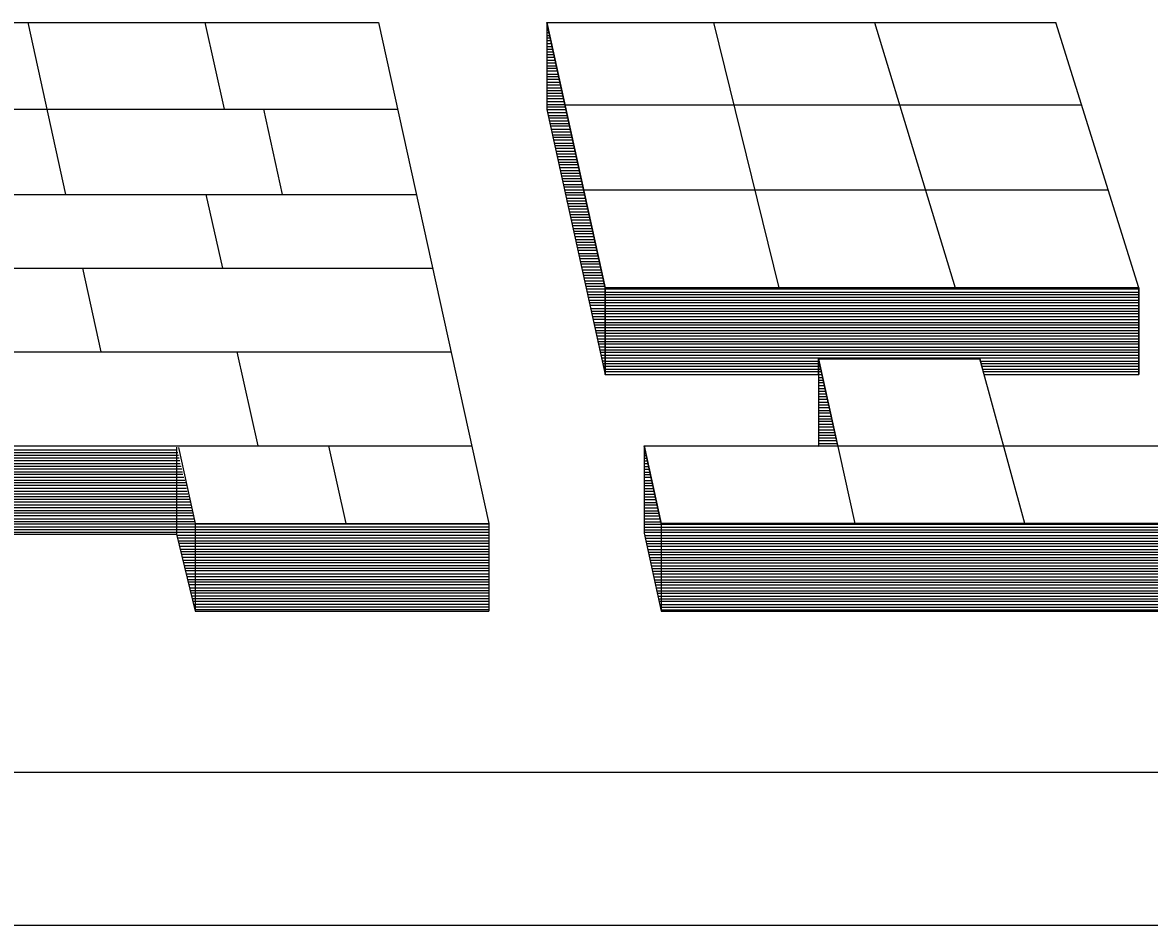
# Model space of a CAD drawing. Extents: x 0 to 320, y -4 to 473.
# Drawn here: x 31.7482 to 32.1529, y 0.9879 to 1.312 of the extents above; entities that cross this region are included whole.
import ezdxf

# ---------------------------------------------------------------- set-up
doc = ezdxf.new("R2010")
doc.units = 0
doc.layers.add('Level 25', color=7, linetype='Continuous')

msp = doc.modelspace()

# ---------------------------------------------------------------- linework, layer by layer
at = {"layer": 'Level 25'}
for p, q in [((31.63374, 1.31198), (31.87611, 1.31198)), ((31.75011, 1.31198), (31.76361, 1.25023)), ((31.81374, 1.31198), (31.82061, 1.28085)), ((31.87611, 1.31198), (31.91574, 1.1321)), ((31.93649, 1.31198), (31.95749, 1.21673)), ((31.93649, 1.31198), (31.93649, 1.28073)), ((31.93649, 1.31198), (32.11924, 1.31198)), ((31.93649, 1.31135), (31.93661, 1.31135)), ((31.99636, 1.31198), (32.01986, 1.21673)), ((32.05424, 1.31198), (32.08311, 1.21673)), ((32.14911, 1.21673), (32.11924, 1.31198)), ((31.93649, 1.31048), (31.93686, 1.31048)), ((31.93649, 1.30948), (31.93711, 1.30948)), ((31.93649, 1.30835), (31.93736, 1.30835)), ((31.93649, 1.30735), (31.93749, 1.30735)), ((31.93649, 1.30648), (31.93774, 1.30648)), ((31.93649, 1.30548), (31.93799, 1.30548)), ((31.93649, 1.30448), (31.93811, 1.30448)), ((31.93649, 1.30335), (31.93849, 1.30335)), ((31.93649, 1.30248), (31.93861, 1.30248)), ((31.93649, 1.30148), (31.93886, 1.30148)), ((31.93649, 1.30048), (31.93899, 1.30048)), ((31.93649, 1.2996), (31.93924, 1.2996)), ((31.93649, 1.29848), (31.93949, 1.29848)), ((31.93649, 1.29748), (31.93961, 1.29748)), ((31.93649, 1.29648), (31.93999, 1.29648)), ((31.93649, 1.2956), (31.94011, 1.2956)), ((31.93649, 1.2946), (31.94036, 1.2946)), ((31.93649, 1.29348), (31.94061, 1.29348)), ((31.93649, 1.2926), (31.94074, 1.2926)), ((31.93649, 1.2916), (31.94099, 1.2916)), ((31.93649, 1.2906), (31.94124, 1.2906)), ((31.93649, 1.2896), (31.94149, 1.2896)), ((31.93649, 1.2886), (31.94161, 1.2886)), ((31.93649, 1.2876), (31.94186, 1.2876)), ((31.93649, 1.2866), (31.94211, 1.2866)), ((31.93649, 1.28573), (31.94224, 1.28573)), ((31.93649, 1.28473), (31.94261, 1.28473)), ((31.93649, 1.2836), (31.94274, 1.2836)), ((30.85861, 1.28085), (31.88299, 1.28085)), ((31.83474, 1.28085), (31.84149, 1.25023)), ((31.93649, 1.2826), (31.94299, 1.2826)), ((31.93649, 1.28173), (31.94311, 1.28173)), ((31.93649, 1.28073), (31.95749, 1.1856)), ((31.93649, 1.28073), (31.94336, 1.28073)), ((31.93674, 1.27973), (31.94361, 1.27973)), ((31.94299, 1.28248), (32.12849, 1.28248)), ((31.93686, 1.2786), (31.94374, 1.2786)), ((31.93724, 1.27773), (31.94411, 1.27773)), ((31.93736, 1.27673), (31.94436, 1.27673)), ((31.93761, 1.27573), (31.94449, 1.27573)), ((31.93786, 1.27485), (31.94474, 1.27485)), ((31.93799, 1.27373), (31.94486, 1.27373)), ((31.93824, 1.27273), (31.94511, 1.27273)), ((31.93849, 1.27173), (31.94536, 1.27173)), ((31.93874, 1.27085), (31.94561, 1.27085)), ((31.93899, 1.26985), (31.94586, 1.26985)), ((31.93911, 1.26873), (31.94599, 1.26873)), ((31.93936, 1.26785), (31.94624, 1.26785)), ((31.93949, 1.26685), (31.94636, 1.26685)), ((31.93986, 1.26585), (31.94674, 1.26585)), ((31.93999, 1.26485), (31.94686, 1.26485)), ((31.94024, 1.26385), (31.94711, 1.26385)), ((31.94049, 1.26285), (31.94736, 1.26285)), ((31.94061, 1.26185), (31.94749, 1.26185)), ((31.94086, 1.26098), (31.94774, 1.26098)), ((31.94099, 1.25998), (31.94811, 1.25998)), ((31.94136, 1.25885), (31.94824, 1.25885)), ((31.94149, 1.25785), (31.94849, 1.25785)), ((31.94174, 1.25698), (31.94861, 1.25698)), ((31.94199, 1.25598), (31.94886, 1.25598)), ((31.94211, 1.25498), (31.94899, 1.25498)), ((31.94236, 1.25385), (31.94924, 1.25385)), ((31.94274, 1.25298), (31.94961, 1.25298)), ((31.94286, 1.25198), (31.94974, 1.25198)), ((31.94311, 1.25098), (31.94999, 1.25098)), ((31.94974, 1.25198), (32.13811, 1.25198)), ((30.84674, 1.25023), (31.88974, 1.25023)), ((31.81411, 1.25023), (31.81999, 1.22385)), ((31.94324, 1.2501), (31.95011, 1.2501)), ((31.94349, 1.24898), (31.95036, 1.24898)), ((31.94361, 1.24798), (31.95049, 1.24798)), ((31.94399, 1.24698), (31.95086, 1.24698)), ((31.94424, 1.2461), (31.95111, 1.2461)), ((31.94436, 1.2451), (31.95124, 1.2451)), ((31.94461, 1.24398), (31.95149, 1.24398)), ((31.94474, 1.2431), (31.95174, 1.2431)), ((31.94499, 1.2421), (31.95186, 1.2421)), ((31.94511, 1.2411), (31.95224, 1.2411)), ((31.94549, 1.2401), (31.95236, 1.2401)), ((31.94574, 1.2391), (31.95261, 1.2391)), ((31.94586, 1.2381), (31.95274, 1.2381)), ((31.94611, 1.2371), (31.95299, 1.2371)), ((31.94636, 1.23623), (31.95324, 1.23623)), ((31.94649, 1.23523), (31.95336, 1.23523)), ((31.94686, 1.2341), (31.95374, 1.2341)), ((31.94699, 1.2331), (31.95386, 1.2331)), ((31.94724, 1.23223), (31.95411, 1.23223)), ((31.94736, 1.23123), (31.95424, 1.23123)), ((31.94761, 1.23023), (31.95449, 1.23023)), ((31.94786, 1.2291), (31.95474, 1.2291)), ((31.94811, 1.22823), (31.95499, 1.22823)), ((31.94836, 1.22723), (31.95524, 1.22723)), ((31.94849, 1.22623), (31.95549, 1.22623)), ((30.83624, 1.22385), (31.89549, 1.22385)), ((31.76974, 1.22385), (31.77636, 1.19373)), ((31.94874, 1.22535), (31.95561, 1.22535)), ((31.94886, 1.22423), (31.95586, 1.22423)), ((31.94911, 1.22323), (31.95599, 1.22323)), ((31.94949, 1.22223), (31.95636, 1.22223)), ((31.94961, 1.22135), (31.95649, 1.22135)), ((31.94986, 1.22035), (31.95674, 1.22035)), ((31.95011, 1.21923), (31.95699, 1.21923)), ((31.95024, 1.21835), (31.95711, 1.21835)), ((31.95049, 1.21735), (31.95736, 1.21735)), ((31.95061, 1.21635), (31.95749, 1.21635)), ((31.95099, 1.21535), (31.95749, 1.21535)), ((31.95111, 1.21435), (31.95749, 1.21435)), ((31.95749, 1.21673), (32.14911, 1.21673)), ((31.95749, 1.21635), (32.14911, 1.21635)), ((31.95749, 1.21523), (32.14911, 1.21523)), ((31.95749, 1.21435), (32.14911, 1.21435)), ((32.14911, 1.21673), (32.14911, 1.1856)), ((31.95136, 1.21335), (31.95749, 1.21335)), ((31.95161, 1.21235), (31.95749, 1.21235)), ((31.95174, 1.21148), (31.95749, 1.21148)), ((31.95199, 1.21048), (31.95749, 1.21048)), ((31.95749, 1.21335), (32.14911, 1.21335)), ((31.95749, 1.21235), (32.14911, 1.21235)), ((31.95749, 1.21148), (32.14911, 1.21148)), ((31.95749, 1.21035), (32.14911, 1.21035)), ((31.95224, 1.20935), (31.95749, 1.20935)), ((31.95249, 1.20835), (31.95749, 1.20835)), ((31.95261, 1.20748), (31.95749, 1.20748)), ((31.95286, 1.20648), (31.95749, 1.20648)), ((31.95749, 1.20935), (32.14911, 1.20935)), ((31.95749, 1.20835), (32.14911, 1.20835)), ((31.95749, 1.20748), (32.14911, 1.20748)), ((31.95749, 1.20648), (32.14911, 1.20648)), ((31.95311, 1.20548), (31.95749, 1.20548)), ((31.95324, 1.20435), (31.95749, 1.20435)), ((31.95361, 1.20348), (31.95749, 1.20348)), ((31.95374, 1.20248), (31.95749, 1.20248)), ((31.95749, 1.20535), (32.14911, 1.20535)), ((31.95749, 1.20435), (32.14911, 1.20435)), ((31.95749, 1.20348), (32.14911, 1.20348)), ((31.95749, 1.20248), (32.14911, 1.20248)), ((31.95399, 1.20148), (31.95749, 1.20148)), ((31.95424, 1.2006), (31.95749, 1.2006)), ((31.95436, 1.19948), (31.95749, 1.19948)), ((31.95461, 1.19848), (31.95749, 1.19848)), ((31.95749, 1.20148), (32.14911, 1.20148)), ((31.95749, 1.20048), (32.14911, 1.20048)), ((31.95749, 1.19948), (32.14911, 1.19948)), ((31.95749, 1.19848), (32.14911, 1.19848)), ((31.95474, 1.19748), (31.95749, 1.19748)), ((31.95511, 1.1966), (31.95749, 1.1966)), ((31.95524, 1.1956), (31.95749, 1.1956)), ((31.95549, 1.19448), (31.95749, 1.19448)), ((31.95749, 1.19748), (32.14911, 1.19748)), ((31.95749, 1.1966), (32.14911, 1.1966)), ((31.95749, 1.19548), (32.14911, 1.19548)), ((31.95749, 1.19448), (32.14911, 1.19448)), ((30.82436, 1.19373), (31.90224, 1.19373)), ((31.82524, 1.19373), (31.83274, 1.15998)), ((31.95574, 1.1936), (31.95749, 1.1936)), ((31.95586, 1.1926), (31.95749, 1.1926)), ((31.95611, 1.1916), (31.95749, 1.1916)), ((31.95636, 1.1906), (31.95749, 1.1906)), ((31.95749, 1.1936), (32.14911, 1.1936)), ((31.95749, 1.1926), (32.14911, 1.1926)), ((31.95749, 1.1916), (32.14911, 1.1916)), ((31.95749, 1.19048), (32.03411, 1.19048)), ((32.03411, 1.19123), (32.09199, 1.19123)), ((32.03411, 1.19123), (32.04711, 1.1321)), ((32.03411, 1.19123), (32.03411, 1.15985)), ((32.03411, 1.19048), (32.03424, 1.19048)), ((32.10811, 1.1321), (32.09199, 1.19123)), ((32.09211, 1.19048), (32.14911, 1.19048)), ((31.95661, 1.1896), (31.95749, 1.1896)), ((31.95674, 1.1886), (31.95749, 1.1886)), ((31.95699, 1.1876), (31.95749, 1.1876)), ((31.95724, 1.18673), (31.95749, 1.18673)), ((31.95736, 1.18573), (31.95749, 1.18573)), ((31.95749, 1.1896), (32.03411, 1.1896)), ((31.95749, 1.1886), (32.03411, 1.1886)), ((31.95749, 1.1876), (32.03411, 1.1876)), ((31.95749, 1.18673), (32.03411, 1.18673)), ((32.03411, 1.1896), (32.03436, 1.1896)), ((32.03411, 1.1886), (32.03474, 1.1886)), ((32.03411, 1.1876), (32.03486, 1.1876)), ((32.03411, 1.18673), (32.03511, 1.18673)), ((32.09249, 1.1896), (32.14911, 1.1896)), ((32.09274, 1.1886), (32.14911, 1.1886)), ((32.09299, 1.1876), (32.14911, 1.1876)), ((32.09324, 1.18673), (32.14911, 1.18673)), ((31.95749, 1.1856), (32.03411, 1.1856)), ((31.95749, 1.1856), (32.03411, 1.1856)), ((32.03411, 1.1856), (32.03536, 1.1856)), ((32.03411, 1.1846), (32.03549, 1.1846)), ((32.03411, 1.1836), (32.03574, 1.1836)), ((32.03411, 1.18273), (32.03599, 1.18273)), ((32.03411, 1.18173), (32.03624, 1.18173)), ((32.09349, 1.1856), (32.14911, 1.1856)), ((32.09349, 1.1856), (32.14911, 1.1856)), ((32.03411, 1.1806), (32.03636, 1.1806)), ((32.03411, 1.1796), (32.03661, 1.1796)), ((32.03411, 1.17873), (32.03686, 1.17873)), ((32.03411, 1.17773), (32.03699, 1.17773)), ((32.03411, 1.17673), (32.03736, 1.17673)), ((32.03411, 1.17573), (32.03761, 1.17573)), ((32.03411, 1.17473), (32.03774, 1.17473)), ((32.03411, 1.17373), (32.03799, 1.17373)), ((32.03411, 1.17273), (32.03811, 1.17273)), ((32.03411, 1.17185), (32.03836, 1.17185)), ((32.03411, 1.17073), (32.03849, 1.17073)), ((32.03411, 1.16973), (32.03886, 1.16973)), ((32.03411, 1.16885), (32.03911, 1.16885)), ((32.03411, 1.16785), (32.03924, 1.16785)), ((32.03411, 1.16685), (32.03949, 1.16685)), ((32.03411, 1.16573), (32.03961, 1.16573)), ((32.03411, 1.16485), (32.03986, 1.16485)), ((32.03411, 1.16385), (32.04011, 1.16385)), ((32.03411, 1.16285), (32.04036, 1.16285)), ((32.03411, 1.16198), (32.04061, 1.16198)), ((30.81111, 1.15998), (31.90974, 1.15998)), ((31.70849, 1.1586), (31.80374, 1.1586)), ((31.70861, 1.1576), (31.80399, 1.1576)), ((31.80349, 1.1596), (31.80349, 1.12835)), ((31.80424, 1.15948), (31.81024, 1.1321)), ((31.85811, 1.15998), (31.86436, 1.1321)), ((31.97149, 1.15998), (32.16299, 1.15998)), ((31.97149, 1.15998), (31.97761, 1.1321)), ((31.97149, 1.15998), (31.97149, 1.12873)), ((31.97149, 1.1596), (31.97161, 1.1596)), ((31.97149, 1.1586), (31.97186, 1.1586)), ((31.97149, 1.15748), (31.97199, 1.15748)), ((32.03411, 1.16085), (32.04074, 1.16085)), ((31.70886, 1.15673), (31.80424, 1.15673)), ((31.70899, 1.15573), (31.80449, 1.15573)), ((31.70911, 1.15473), (31.80474, 1.15473)), ((31.70924, 1.15373), (31.80486, 1.15373)), ((31.97149, 1.1566), (31.97224, 1.1566)), ((31.97149, 1.1556), (31.97236, 1.1556)), ((31.97149, 1.1546), (31.97261, 1.1546)), ((31.97149, 1.15373), (31.97286, 1.15373)), ((31.70949, 1.15273), (31.80524, 1.15273)), ((31.70961, 1.15173), (31.80549, 1.15173)), ((31.70974, 1.15073), (31.80574, 1.15073)), ((31.70986, 1.14985), (31.80586, 1.14985)), ((31.97149, 1.1526), (31.97311, 1.1526)), ((31.97149, 1.1516), (31.97336, 1.1516)), ((31.97149, 1.1506), (31.97349, 1.1506)), ((31.97149, 1.14973), (31.97374, 1.14973)), ((31.70999, 1.14873), (31.80611, 1.14873)), ((31.71024, 1.14773), (31.80649, 1.14773)), ((31.71049, 1.14685), (31.80674, 1.14685)), ((31.71061, 1.14585), (31.80699, 1.14585)), ((31.97149, 1.14873), (31.97386, 1.14873)), ((31.97149, 1.1476), (31.97424, 1.1476)), ((31.97149, 1.1466), (31.97449, 1.1466)), ((31.97149, 1.14573), (31.97461, 1.14573)), ((31.71074, 1.14485), (31.80711, 1.14485)), ((31.71086, 1.14373), (31.80736, 1.14373)), ((31.71099, 1.14285), (31.80761, 1.14285)), ((31.71111, 1.14185), (31.80786, 1.14185)), ((31.97149, 1.14473), (31.97486, 1.14473)), ((31.97149, 1.14373), (31.97499, 1.14373)), ((31.97149, 1.14273), (31.97524, 1.14273)), ((31.97149, 1.14173), (31.97536, 1.14173)), ((31.71124, 1.14085), (31.80811, 1.14085)), ((31.71161, 1.13998), (31.80836, 1.13998)), ((31.71174, 1.13885), (31.80861, 1.13885)), ((31.71186, 1.13785), (31.80874, 1.13785)), ((31.97149, 1.14073), (31.97574, 1.14073)), ((31.97149, 1.13973), (31.97599, 1.13973)), ((31.97149, 1.13885), (31.97611, 1.13885)), ((31.97149, 1.13773), (31.97636, 1.13773)), ((31.71199, 1.13685), (31.80899, 1.13685)), ((31.71211, 1.13598), (31.80936, 1.13598)), ((31.71224, 1.13498), (31.80961, 1.13498)), ((31.71249, 1.13385), (31.80986, 1.13385)), ((31.97149, 1.13673), (31.97649, 1.13673)), ((31.97149, 1.13585), (31.97674, 1.13585)), ((31.97149, 1.13485), (31.97699, 1.13485)), ((31.97149, 1.13385), (31.97724, 1.13385)), ((30.80011, 1.13198), (31.91574, 1.13198)), ((30.80011, 1.13098), (31.91574, 1.13098)), ((30.80011, 1.12998), (31.91574, 1.12998)), ((31.71249, 1.13285), (31.80999, 1.13285)), ((31.81024, 1.1321), (31.81024, 1.10073)), ((31.81024, 1.1321), (31.91574, 1.1321)), ((31.91574, 1.1321), (31.91574, 1.10073)), ((31.97149, 1.13273), (31.97749, 1.13273)), ((31.97149, 1.13185), (32.17074, 1.13185)), ((31.97149, 1.13085), (32.17074, 1.13085)), ((31.97149, 1.12985), (32.17074, 1.12985)), ((31.97761, 1.1321), (32.17074, 1.1321)), ((31.97761, 1.1321), (31.97761, 1.10073)), ((30.80011, 1.12898), (31.91574, 1.12898)), ((31.71274, 1.12835), (31.80349, 1.12835)), ((31.80349, 1.12835), (31.81024, 1.10073)), ((31.80374, 1.12798), (31.91574, 1.12798)), ((31.80386, 1.12698), (31.91574, 1.12698)), ((31.80411, 1.12598), (31.91574, 1.12598)), ((31.80436, 1.1251), (31.91574, 1.1251)), ((31.97149, 1.12898), (32.17074, 1.12898)), ((31.97149, 1.12873), (31.97761, 1.10073)), ((31.97174, 1.12785), (32.17074, 1.12785)), ((31.97186, 1.12685), (32.17074, 1.12685)), ((31.97211, 1.12585), (32.17074, 1.12585)), ((31.80449, 1.12398), (31.91574, 1.12398)), ((31.80474, 1.12298), (31.91574, 1.12298)), ((31.80511, 1.1221), (31.91574, 1.1221)), ((31.80536, 1.1211), (31.91574, 1.1211)), ((31.97224, 1.12498), (32.17074, 1.12498)), ((31.97249, 1.12398), (32.17074, 1.12398)), ((31.97286, 1.12285), (32.17074, 1.12285)), ((31.97299, 1.12185), (32.17074, 1.12185)), ((31.97324, 1.12098), (32.17074, 1.12098)), ((31.80561, 1.1201), (31.91574, 1.1201)), ((31.80574, 1.11898), (31.91574, 1.11898)), ((31.80599, 1.1181), (31.91574, 1.1181)), ((31.80624, 1.1171), (31.91574, 1.1171)), ((31.97336, 1.11998), (32.17074, 1.11998)), ((31.97361, 1.11898), (32.17074, 1.11898)), ((31.97374, 1.11798), (32.17074, 1.11798)), ((31.97399, 1.11698), (32.17074, 1.11698)), ((31.80661, 1.1161), (31.91574, 1.1161)), ((31.80674, 1.11523), (31.91574, 1.11523)), ((31.80699, 1.1141), (31.91574, 1.1141)), ((31.80724, 1.1131), (31.91574, 1.1131)), ((31.97436, 1.11598), (32.17074, 1.11598)), ((31.97449, 1.11498), (32.17074, 1.11498)), ((31.97474, 1.1141), (32.17074, 1.1141)), ((31.97486, 1.11298), (32.17074, 1.11298)), ((31.80749, 1.1121), (31.91574, 1.1121)), ((31.80786, 1.11123), (31.91574, 1.11123)), ((31.80799, 1.11023), (31.91574, 1.11023)), ((31.80824, 1.1091), (31.91574, 1.1091)), ((31.97511, 1.11198), (32.17074, 1.11198)), ((31.97524, 1.1111), (32.17074, 1.1111)), ((31.97561, 1.1101), (32.17074, 1.1101)), ((31.97586, 1.1091), (32.17074, 1.1091)), ((31.80849, 1.1081), (31.91574, 1.1081)), ((31.80861, 1.10723), (31.91574, 1.10723)), ((31.80886, 1.10623), (31.91574, 1.10623)), ((31.80924, 1.10523), (31.91574, 1.10523)), ((31.97599, 1.10798), (32.17074, 1.10798)), ((31.97624, 1.1071), (32.17074, 1.1071)), ((31.97649, 1.1061), (32.17074, 1.1061)), ((31.97661, 1.1051), (32.17074, 1.1051)), ((31.80949, 1.10423), (31.91574, 1.10423)), ((31.80961, 1.10323), (31.91574, 1.10323)), ((31.80986, 1.10223), (31.91574, 1.10223)), ((31.81011, 1.10123), (31.91574, 1.10123)), ((31.97699, 1.10423), (32.17074, 1.10423)), ((31.97711, 1.1031), (32.17074, 1.1031)), ((31.97736, 1.1021), (32.17074, 1.1021)), ((31.97749, 1.1011), (32.17074, 1.1011)), ((31.81024, 1.10073), (31.91574, 1.10073)), ((31.97761, 1.10073), (32.17074, 1.10073)), ((32.58374, 1.04273), (31.63099, 1.04273)), ((32.58749, 0.98785), (31.63099, 0.98785))]:
    msp.add_line(p, q, dxfattribs=at)
for points in [[(31.93649, 1.31198), (31.93649, 1.28073), (31.95749, 1.1856), (31.95749, 1.21673)], [(31.95749, 1.21673), (31.95749, 1.1856), (32.03411, 1.1856), (32.03411, 1.19123), (32.09199, 1.19123), (32.09349, 1.1856), (32.14911, 1.1856), (32.14911, 1.21673)], [(32.03411, 1.19123), (32.03411, 1.15985), (32.04099, 1.15998)], [(31.97149, 1.15998), (31.97149, 1.12873), (31.97761, 1.10073), (32.17074, 1.10073), (32.17074, 1.1321), (31.97761, 1.1321)]]:
    msp.add_lwpolyline(points, close=True, dxfattribs=at)

doc.saveas('drawing.dxf')
